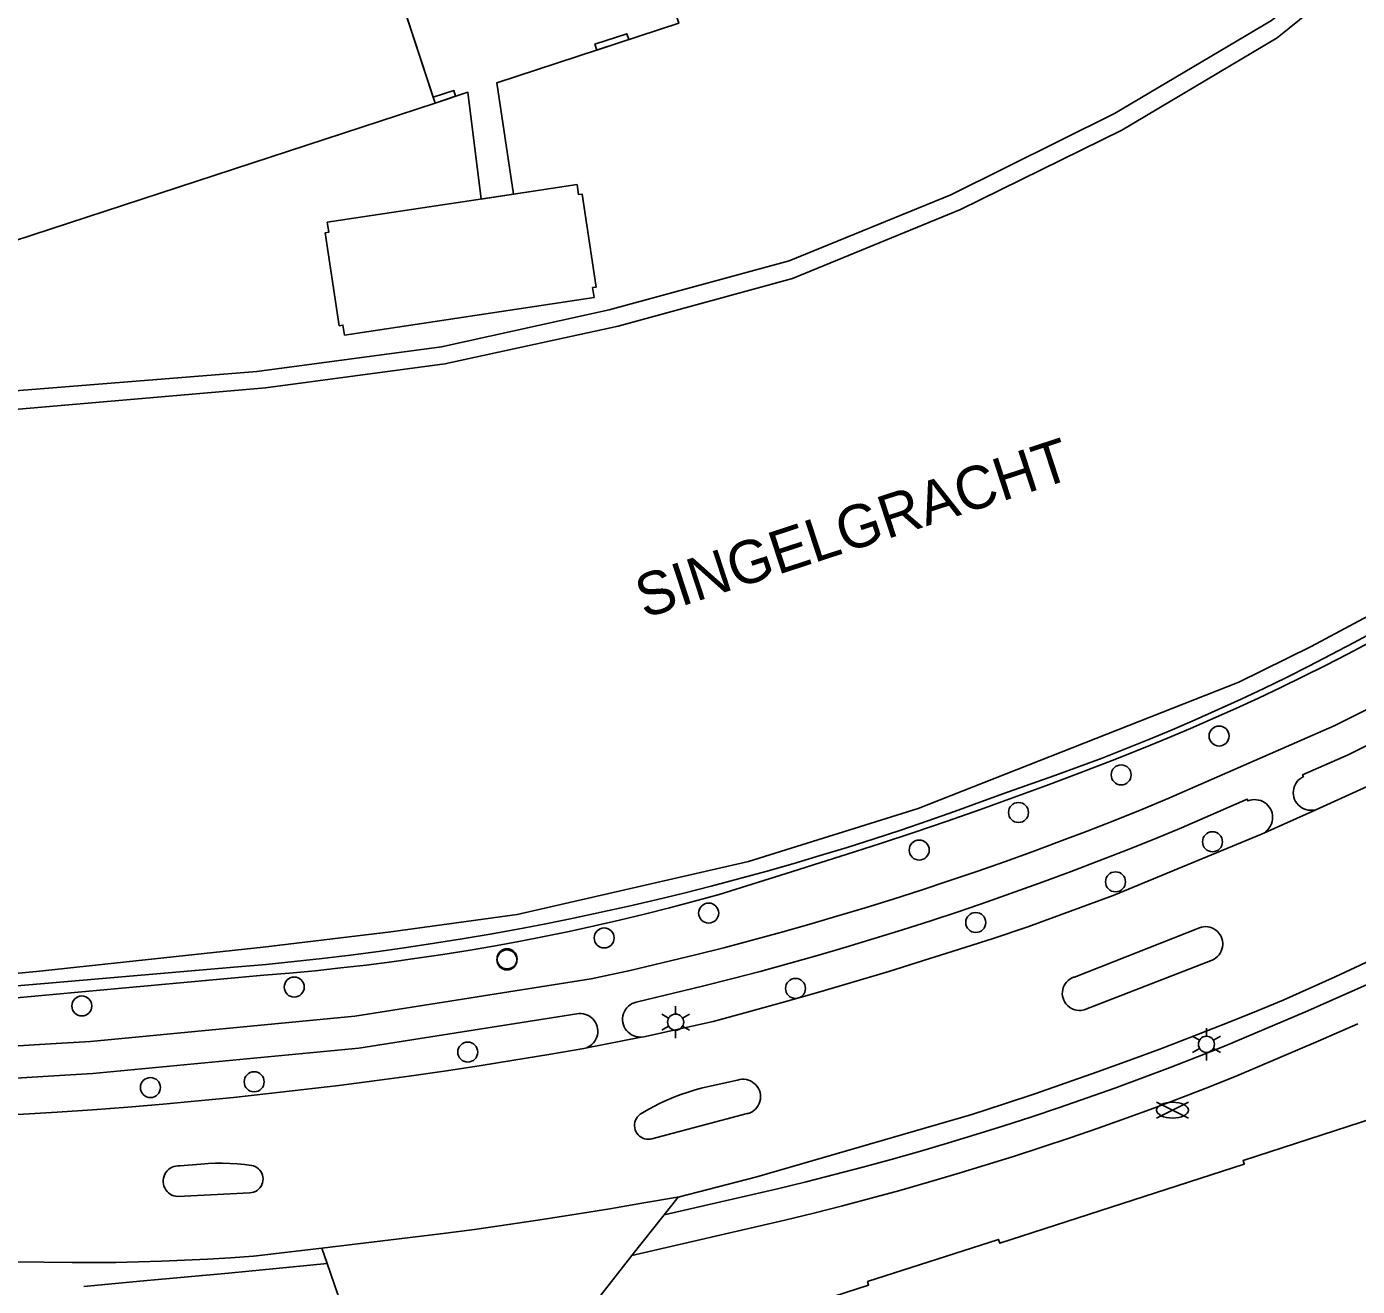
# Model space of a CAD drawing. Extents: x 122462 to 123306, y 485548 to 486417.
# Drawn here: x 123007.5 to 123082, y 486097.3 to 486167.9 of the extents above; entities that cross this region are included whole.
import ezdxf

# ---------------------------------------------------------------- set-up
doc = ezdxf.new("R2010")
doc.units = 0
for name, color, linetype in [('Level 1', 7, 'Continuous'), ('Level 10', 7, 'Continuous'), ('Level 15', 7, 'Continuous'), ('Level 16', 7, 'Continuous'), ('Level 17', 7, 'Continuous'), ('Level 19', 7, 'Continuous'), ('Level 2', 7, 'Continuous'), ('Level 21', 7, 'Continuous'), ('Level 50', 7, 'Continuous'), ('Level 52', 7, 'Continuous'), ('Level 53', 7, 'Continuous'), ('Level 60', 7, 'Continuous')]:
    doc.layers.add(name, color=color, linetype=linetype)

msp = doc.modelspace()

# ---------------------------------------------------------------- linework, layer by layer
at = {"layer": 'Level 1'}
msp.add_lwpolyline([(123047.864, 486084.514), (123046.91, 486086.65), (123046.61, 486086.809), (123047.299, 486088.323), (123045.88, 486088.959), (123046.572, 486090.499), (123046.664, 486090.458), (123047.169, 486091.581), (123047.326, 486091.511), (123048.034, 486093.086), (123047.877, 486093.156), (123048.382, 486094.28), (123048.299, 486094.317), (123048.89, 486095.632), (123050.361, 486094.971), (123051.048, 486096.5), (123051.426, 486096.369), (123054.647, 486097.413), (123054.59, 486097.62), (123061.92, 486099.979), (123061.99, 486099.766), (123075.665, 486104.189), (123075.6, 486104.39), (123082.949, 486106.779)], dxfattribs=at)
at = {"layer": 'Level 10'}
msp.add_lwpolyline([(123032.978, 486158.22), (123032.232, 486164.193), (123030.399, 486163.594), (123026.409, 486175.777), (123030.453, 486177.101), (123029.82, 486183.151), (123031.298, 486183.381), (123031.905, 486177.576), (123035.457, 486178.739), (123040.043, 486180.241), (123044.032, 486168.057), (123033.844, 486164.721), (123034.778, 486158.491), (123032.978, 486158.22)], dxfattribs=at)
at = {"layer": 'Level 15'}
for points in [[(123125.046, 486171.985), (123124.968, 486172.042), (123122.38, 486168.809), (123104.97, 486150.469), (123101.5, 486147.339), (123097.78, 486144.409), (123093.15, 486141.209), (123085.31, 486136.329), (123079.41, 486133.169), (123075.37, 486131.179), (123057.42, 486124.099), (123047.93, 486121.129), (123034.98, 486118.169), (123027.92, 486117.199), (123020.77, 486116.329), (123008.09, 486114.969), (122994.95, 486113.769), (122968.19, 486112.329), (122947.31, 486111.219), (122945.01, 486110.939), (122936.24, 486109.969), (122930.59, 486109.269), (122923.91, 486108.069)], [(122997.72, 486113.385), (123008.543, 486114.309), (123019.365, 486115.232), (123020.94, 486115.374), (123022.514, 486115.532), (123024.087, 486115.706), (123025.657, 486115.895), (123027.226, 486116.099), (123028.792, 486116.319), (123030.356, 486116.555), (123031.918, 486116.805), (123033.477, 486117.072), (123035.034, 486117.353), (123036.588, 486117.651), (123038.138, 486117.963), (123039.686, 486118.291), (123041.23, 486118.634), (123042.771, 486118.992), (123044.308, 486119.366), (123045.841, 486119.754), (123047.371, 486120.158), (123048.896, 486120.577), (123050.417, 486121.011), (123051.934, 486121.46), (123053.446, 486121.924), (123054.954, 486122.403), (123056.457, 486122.896), (123057.955, 486123.405), (123059.447, 486123.928), (123060.935, 486124.466), (123062.417, 486125.019), (123063.749, 486125.473), (123065.076, 486125.943), (123066.398, 486126.427), (123067.714, 486126.926), (123069.024, 486127.44), (123070.329, 486127.968), (123071.627, 486128.511), (123072.92, 486129.068), (123074.206, 486129.64), (123075.485, 486130.226), (123076.758, 486130.827), (123078.024, 486131.442), (123079.284, 486132.071), (123080.536, 486132.714), (123081.78, 486133.371), (123083.018, 486134.042)]]:
    msp.add_lwpolyline(points, dxfattribs=at)
at = {"layer": 'Level 16'}
msp.add_lwpolyline([(123121.451, 486219.611), (123111.078, 486204.408), (123108.132, 486199.925), (123097.567, 486185.52), (123093.77, 486181.517), (123089.068, 486176.699), (123085.87, 486173.994), (123077.516, 486167.246), (123068.815, 486162.068), (123059.792, 486157.639), (123050.392, 486153.767), (123040.634, 486151.107), (123030.95, 486148.992), (123020.912, 486147.653), (123004.699, 486146.258), (122993.774, 486145.686)], dxfattribs=at)
at = {"layer": 'Level 17'}
for p, q in [((123076.798, 486122.745), (123079.669, 486124.023)), ((123038.885, 486110.705), (123041.93, 486111.294)), ((123043.996, 486102.352), (123043.213, 486101.346)), ((123043.213, 486101.346), (123041.404, 486099.08)), ((123024.059, 486099.481), (123024.358, 486098.626)), ((123041.404, 486099.08), (123036.557, 486092.89))]:
    msp.add_line(p, q, dxfattribs=at)
for points in [[(123082.673, 486133.397), (123081.445, 486132.748), (123080.209, 486132.113), (123078.967, 486131.491), (123077.719, 486130.882), (123076.463, 486130.286), (123075.202, 486129.704), (123073.934, 486129.136), (123072.661, 486128.581), (123071.381, 486128.04), (123070.096, 486127.512), (123068.269, 486126.789), (123066.435, 486126.081), (123064.596, 486125.387), (123062.752, 486124.709), (123060.902, 486124.046), (123059.046, 486123.397), (123057.186, 486122.764), (123055.32, 486122.146), (123053.449, 486121.544), (123051.574, 486120.956), (123050.334, 486120.551), (123046.291, 486119.286), (123044.903, 486118.904), (123043.511, 486118.538), (123042.115, 486118.186), (123040.715, 486117.85), (123039.311, 486117.529), (123037.905, 486117.224), (123036.495, 486116.934), (123035.081, 486116.659), (123033.665, 486116.4), (123032.246, 486116.157), (123030.825, 486115.928), (123029.401, 486115.716), (123027.975, 486115.519), (123026.547, 486115.338), (123025.117, 486115.172), (123023.685, 486115.022), (123022.252, 486114.888), (123020.817, 486114.769), (123008.608, 486113.648), (123000.932, 486112.943)], [(123085.112, 486130.952), (123080.703, 486128.731), (123071.446, 486124.675), (123069.927, 486124.049), (123068.402, 486123.437), (123066.872, 486122.839), (123065.337, 486122.254), (123063.796, 486121.682), (123062.251, 486121.124), (123060.701, 486120.58), (123059.146, 486120.05), (123057.586, 486119.533), (123056.022, 486119.03), (123054.453, 486118.541), (123052.881, 486118.066), (123051.304, 486117.605), (123049.723, 486117.158), (123048.138, 486116.725), (123046.549, 486116.306), (123044.957, 486115.901), (123041.313, 486115.039), (123039.136, 486114.573), (123025.905, 486112.468), (123011.114, 486111.059), (123008.881, 486110.922), (122954.466, 486107.583)], [(123079.669, 486124.023), (123079.49, 486124.001), (123079.365, 486123.998), (123079.24, 486124.01), (123079.118, 486124.038), (123079, 486124.082), (123078.889, 486124.14), (123078.786, 486124.211), (123078.692, 486124.295), (123078.611, 486124.39), (123078.541, 486124.495), (123078.486, 486124.607), (123078.445, 486124.726), (123078.419, 486124.848), (123078.409, 486124.973), (123078.415, 486125.099), (123078.437, 486125.222), (123078.474, 486125.342), (123078.526, 486125.456), (123078.592, 486125.563), (123078.671, 486125.66), (123078.762, 486125.747), (123078.863, 486125.822), (123078.972, 486125.883), (123078.926, 486125.987), (123081.47, 486127.102), (123085.91, 486129.339)], [(123082.536, 486125.329), (123079.669, 486124.023)], [(123076.798, 486122.745), (123076.899, 486122.824), (123076.989, 486122.915), (123077.068, 486123.015), (123077.134, 486123.125), (123077.187, 486123.242), (123077.225, 486123.364), (123077.248, 486123.49), (123077.254, 486123.611), (123077.245, 486123.733), (123077.221, 486123.852), (123077.183, 486123.967), (123077.131, 486124.077), (123077.066, 486124.18), (123076.989, 486124.274), (123076.902, 486124.359), (123076.805, 486124.432), (123076.699, 486124.492), (123076.587, 486124.54), (123076.471, 486124.573), (123076.351, 486124.592), (123076.229, 486124.597), (123076.108, 486124.586), (123075.989, 486124.561), (123075.874, 486124.522), (123075.827, 486124.629), (123072.154, 486123.02), (123070.618, 486122.387), (123069.076, 486121.768), (123067.528, 486121.162), (123065.975, 486120.571), (123064.417, 486119.993), (123062.854, 486119.428), (123061.287, 486118.878), (123059.714, 486118.342), (123058.136, 486117.819), (123056.554, 486117.311), (123054.968, 486116.816), (123053.377, 486116.336), (123051.782, 486115.87), (123050.183, 486115.418), (123048.58, 486114.98), (123046.973, 486114.556), (123045.363, 486114.147), (123041.652, 486113.263), (123041.532, 486113.227), (123041.417, 486113.175), (123041.31, 486113.11), (123041.212, 486113.032), (123041.124, 486112.942), (123041.049, 486112.842), (123040.986, 486112.733), (123040.938, 486112.617), (123040.905, 486112.496), (123040.888, 486112.371), (123040.886, 486112.246), (123040.9, 486112.121), (123040.93, 486111.999), (123040.975, 486111.882), (123041.035, 486111.771), (123041.107, 486111.669), (123041.193, 486111.577), (123041.289, 486111.496), (123041.394, 486111.428), (123041.508, 486111.374), (123041.627, 486111.334), (123041.75, 486111.31), (123041.93, 486111.294)], [(123076.798, 486122.745), (123076.635, 486122.672), (123068.323, 486119.232), (123063.551, 486117.468), (123061.613, 486116.826), (123059.671, 486116.198), (123057.724, 486115.584), (123055.773, 486114.983), (123053.818, 486114.395), (123051.859, 486113.822), (123049.896, 486113.261), (123047.929, 486112.715), (123045.958, 486112.182), (123042.072, 486111.321), (123041.93, 486111.294)], [(123089.528, 486118.791), (123080.747, 486114.672), (123077.839, 486113.366), (123076.123, 486112.661), (123074.402, 486111.971), (123072.674, 486111.296), (123070.942, 486110.634), (123069.203, 486109.988), (123067.459, 486109.356), (123065.71, 486108.738), (123063.956, 486108.136), (123062.197, 486107.548), (123060.433, 486106.975), (123048.393, 486103.481), (123043.996, 486102.352)], [(123089.828, 486117.467), (123079.09, 486112.721), (123074.57, 486110.798), (123073.044, 486110.19), (123071.512, 486109.596), (123069.975, 486109.017), (123068.432, 486108.452), (123066.884, 486107.901), (123065.332, 486107.365), (123063.774, 486106.844), (123062.211, 486106.337), (123060.644, 486105.844), (123059.072, 486105.367), (123057.496, 486104.904), (123055.915, 486104.456), (123054.33, 486104.023), (123052.742, 486103.604), (123051.149, 486103.201), (123049.553, 486102.812), (123043.213, 486101.346)], [(123066.422, 486112.793), (123066.302, 486112.803), (123066.184, 486112.829), (123066.071, 486112.869), (123065.963, 486112.923), (123065.863, 486112.991), (123065.772, 486113.07), (123065.692, 486113.16), (123065.623, 486113.259), (123065.568, 486113.367), (123065.526, 486113.48), (123065.499, 486113.597), (123065.487, 486113.717), (123065.491, 486113.838), (123065.509, 486113.957), (123065.542, 486114.073), (123065.589, 486114.184), (123065.65, 486114.289), (123065.723, 486114.384), (123065.808, 486114.47), (123065.903, 486114.544), (123066.007, 486114.606), (123066.117, 486114.655), (123066.16, 486114.655), (123073.155, 486117.429), (123073.27, 486117.463), (123073.389, 486117.482), (123073.509, 486117.487), (123073.629, 486117.477), (123073.746, 486117.452), (123073.86, 486117.413), (123073.968, 486117.361), (123074.068, 486117.295), (123074.16, 486117.218), (123074.242, 486117.13), (123074.312, 486117.032), (123074.37, 486116.927), (123074.415, 486116.815), (123074.445, 486116.699), (123074.461, 486116.58), (123074.462, 486116.46), (123074.448, 486116.341), (123074.42, 486116.224), (123074.377, 486116.111), (123074.322, 486116.005), (123074.253, 486115.906), (123074.173, 486115.817), (123074.083, 486115.738), (123073.983, 486115.671), (123073.876, 486115.616), (123066.715, 486112.83), (123066.543, 486112.797), (123066.422, 486112.793)], [(122980.469, 486107.367), (123009.06, 486109.129), (123011.255, 486109.264), (123026.132, 486110.681), (123038.332, 486112.604), (123038.453, 486112.619), (123038.576, 486112.62), (123038.697, 486112.605), (123038.815, 486112.575), (123038.929, 486112.53), (123039.037, 486112.472), (123039.136, 486112.401), (123039.226, 486112.318), (123039.305, 486112.225), (123039.372, 486112.123), (123039.426, 486112.013), (123039.465, 486111.897), (123039.49, 486111.778), (123039.5, 486111.656), (123039.495, 486111.534), (123039.475, 486111.413), (123039.439, 486111.296), (123039.39, 486111.184), (123039.327, 486111.079), (123039.252, 486110.983), (123039.165, 486110.897), (123039.068, 486110.822), (123038.963, 486110.76), (123038.885, 486110.705)], [(123082.022, 486112.049), (123079.806, 486111.07), (123075.26, 486109.135), (123073.717, 486108.52), (123072.168, 486107.92), (123070.614, 486107.334), (123069.054, 486106.763), (123067.489, 486106.206), (123065.919, 486105.664), (123064.344, 486105.137), (123062.764, 486104.624), (123061.179, 486104.126), (123059.59, 486103.643), (123057.996, 486103.175), (123056.398, 486102.722), (123054.795, 486102.284), (123053.189, 486101.861), (123051.579, 486101.453), (123049.965, 486101.06), (123041.404, 486099.08)], [(123038.885, 486110.705), (123038.712, 486110.672), (123036.763, 486110.333), (123034.811, 486110.008), (123032.856, 486109.698), (123030.9, 486109.402), (123028.941, 486109.121), (123026.981, 486108.854), (123025.018, 486108.601), (123023.054, 486108.363), (123021.088, 486108.139), (123019.12, 486107.93), (123017.151, 486107.735), (123015.181, 486107.555), (123013.209, 486107.389), (123011.236, 486107.238), (123009.262, 486107.101), (122980.378, 486105.385)], [(123042.332, 486105.581), (123042.225, 486105.589), (123042.119, 486105.611), (123042.018, 486105.648), (123041.922, 486105.699), (123041.835, 486105.762), (123041.757, 486105.837), (123041.69, 486105.922), (123041.636, 486106.015), (123041.595, 486106.115), (123041.568, 486106.22), (123041.556, 486106.327), (123041.559, 486106.435), (123041.577, 486106.542), (123041.609, 486106.645), (123041.656, 486106.742), (123041.715, 486106.832), (123041.786, 486106.913), (123041.868, 486106.984), (123042.232, 486107.201), (123042.602, 486107.405), (123042.98, 486107.597), (123043.364, 486107.775), (123043.754, 486107.94), (123044.149, 486108.092), (123044.549, 486108.23), (123044.954, 486108.354), (123045.363, 486108.464), (123047.32, 486108.896), (123047.44, 486108.927), (123047.564, 486108.942), (123047.688, 486108.941), (123047.811, 486108.925), (123047.931, 486108.893), (123048.046, 486108.847), (123048.155, 486108.786), (123048.255, 486108.712), (123048.344, 486108.627), (123048.423, 486108.53), (123048.488, 486108.424), (123048.54, 486108.312), (123048.577, 486108.193), (123048.598, 486108.071), (123048.604, 486107.947), (123048.595, 486107.823), (123048.57, 486107.701), (123048.529, 486107.584), (123048.475, 486107.472), (123048.406, 486107.368), (123048.325, 486107.274), (123048.233, 486107.191), (123048.131, 486107.12), (123048.021, 486107.062), (123047.905, 486107.019), (123047.847, 486107.028), (123042.518, 486105.603), (123042.44, 486105.588), (123042.332, 486105.581)], [(123016.001, 486102.377), (123015.888, 486102.39), (123015.777, 486102.418), (123015.671, 486102.461), (123015.571, 486102.517), (123015.48, 486102.586), (123015.399, 486102.666), (123015.329, 486102.757), (123015.272, 486102.856), (123015.228, 486102.961), (123015.199, 486103.072), (123015.184, 486103.185), (123015.185, 486103.299), (123015.201, 486103.413), (123015.231, 486103.523), (123015.276, 486103.628), (123015.334, 486103.726), (123015.405, 486103.816), (123015.488, 486103.895), (123015.579, 486103.963), (123015.68, 486104.018), (123015.786, 486104.059), (123015.897, 486104.086), (123016.011, 486104.098), (123016.125, 486104.095), (123017.289, 486104.198), (123017.695, 486104.224), (123018.102, 486104.238), (123018.509, 486104.239), (123018.916, 486104.228), (123019.322, 486104.205), (123019.728, 486104.17), (123020.132, 486104.123), (123020.236, 486104.097), (123020.336, 486104.057), (123020.429, 486104.003), (123020.514, 486103.937), (123020.589, 486103.86), (123020.653, 486103.774), (123020.703, 486103.679), (123020.741, 486103.578), (123020.764, 486103.473), (123020.772, 486103.366), (123020.765, 486103.259), (123020.743, 486103.153), (123020.707, 486103.052), (123020.658, 486102.957), (123020.595, 486102.869), (123020.521, 486102.791), (123020.437, 486102.724), (123020.345, 486102.669), (123020.246, 486102.628), (123020.142, 486102.601), (123020.035, 486102.588), (123016.001, 486102.377)], [(123024.059, 486099.481), (123030.707, 486100.282), (123032.605, 486100.541), (123034.502, 486100.813), (123036.396, 486101.096), (123038.289, 486101.391), (123040.18, 486101.699), (123042.069, 486102.018), (123043.956, 486102.35), (123043.996, 486102.352)], [(123024.059, 486099.481), (123020.233, 486099.044), (123018.951, 486098.952), (123017.667, 486098.874), (123016.383, 486098.809), (123015.098, 486098.757), (123013.813, 486098.718), (123012.528, 486098.692), (123011.242, 486098.68), (123010.102, 486098.693), (122994.194, 486098.868), (122994.105, 486098.873), (122994.016, 486098.863), (122993.931, 486098.84), (122993.849, 486098.803), (122993.775, 486098.754), (122993.71, 486098.693), (122992.227, 486097.137)], [(123024.358, 486098.626), (123018.841, 486098.086), (123014.077, 486097.657), (123010.744, 486097.341)], [(123024.984, 486096.879), (123024.959, 486096.899), (123024.358, 486098.626)]]:
    msp.add_lwpolyline(points, dxfattribs=at)
at = {"layer": 'Level 19'}
msp.add_lwpolyline([(123105.058, 486197.081), (123096.687, 486186.104), (123093.037, 486182.067), (123088.635, 486177.644), (123077.195, 486168.208), (123068.416, 486163.011), (123059.259, 486158.459), (123050.208, 486154.764), (123040.14, 486152.009), (123030.756, 486149.944), (123020.43, 486148.568), (123004.328, 486147.27), (122993.462, 486146.661)], dxfattribs=at)
at = {"layer": 'Level 2'}
for p, q in [((123030.29, 486163.926), (123026.518, 486175.445)), ((123030.399, 486163.594), (123030.29, 486163.926))]:
    msp.add_line(p, q, dxfattribs=at)
for points in [[(123023.153, 486220.707), (123018.657, 486219.237), (123018.622, 486219.342), (123017.89, 486219.102), (123018.064, 486218.569), (122985.338, 486207.834), (122985.304, 486207.938), (122984.448, 486207.657), (122984.696, 486206.896), (122984.8, 486206.93), (123001.815, 486154.962), (123001.71, 486154.927), (123001.958, 486154.166), (123002.719, 486154.414), (123002.684, 486154.518), (123030.399, 486163.594)], [(123025.321, 486150.594), (123025.236, 486151.158), (123025.038, 486151.128), (123024.254, 486156.329), (123024.452, 486156.359), (123024.367, 486156.922), (123034.778, 486158.491), (123038.337, 486159.027), (123038.422, 486158.464), (123038.619, 486158.494), (123039.403, 486153.293), (123039.206, 486153.263), (123039.291, 486152.699), (123025.321, 486150.594)]]:
    msp.add_lwpolyline(points, dxfattribs=at)
at = {"layer": 'Level 21'}
for points in [[(123039.446, 486166.555), (123039.337, 486166.889), (123041.122, 486167.473), (123041.231, 486167.14), (123039.446, 486166.555)], [(123030.29, 486163.926), (123031.439, 486164.302), (123031.547, 486163.969), (123030.399, 486163.594)]]:
    msp.add_lwpolyline(points, dxfattribs=at)
at = {"layer": 'Level 50'}
for p, q in [((123043.854, 486112.591), (123043.854, 486113.041)), ((123043.464, 486112.366), (123043.074, 486112.591)), ((123044.633, 486112.591), (123044.243, 486112.366)), ((123043.464, 486111.916), (123043.074, 486111.691)), ((123043.854, 486111.241), (123043.854, 486111.691)), ((123044.633, 486111.691), (123044.243, 486111.916)), ((123073.549, 486111.349), (123073.549, 486111.799)), ((123073.159, 486111.124), (123072.769, 486111.349)), ((123074.328, 486111.349), (123073.938, 486111.124)), ((123073.159, 486110.674), (123072.769, 486110.449)), ((123073.549, 486109.999), (123073.549, 486110.449)), ((123074.328, 486110.449), (123073.938, 486110.674))]:
    msp.add_line(p, q, dxfattribs=at)
for centre in [(123043.854, 486112.141), (123073.549, 486110.899)]:
    msp.add_circle(centre, 0.45, dxfattribs=at)
at = {"layer": 'Level 52'}
for p, q in [((123070.764, 486106.768), (123072.545, 486107.658)), ((123070.764, 486107.658), (123072.545, 486106.768))]:
    msp.add_line(p, q, dxfattribs=at)
msp.add_ellipse((123071.654, 486107.211), major_axis=(0.89, 0), ratio=0.5, dxfattribs=at)
at = {"layer": 'Level 53'}
for centre in [(123074.258, 486128.158), (123068.779, 486125.981), (123063.036, 486123.878), (123073.889, 486122.239), (123057.481, 486121.775), (123068.464, 486119.994), (123045.702, 486118.246), (123060.645, 486117.718), (123039.857, 486116.853), (123034.418, 486115.622), (123034.424, 486115.687), (123022.516, 486114.105), (123050.561, 486114.028), (123010.634, 486113.045), (123032.224, 486110.465), (123020.274, 486108.802), (123014.47, 486108.479)]:
    msp.add_circle(centre, 0.56, dxfattribs=at)

# ---------------------------------------------------------------- texts
at = {"layer": 'Level 60'}
msp.add_text('SINGELGRACHT', height=2.4, rotation=18.14324, dxfattribs=at).set_placement((123042.102, 486134.727))

doc.saveas('drawing.dxf')
